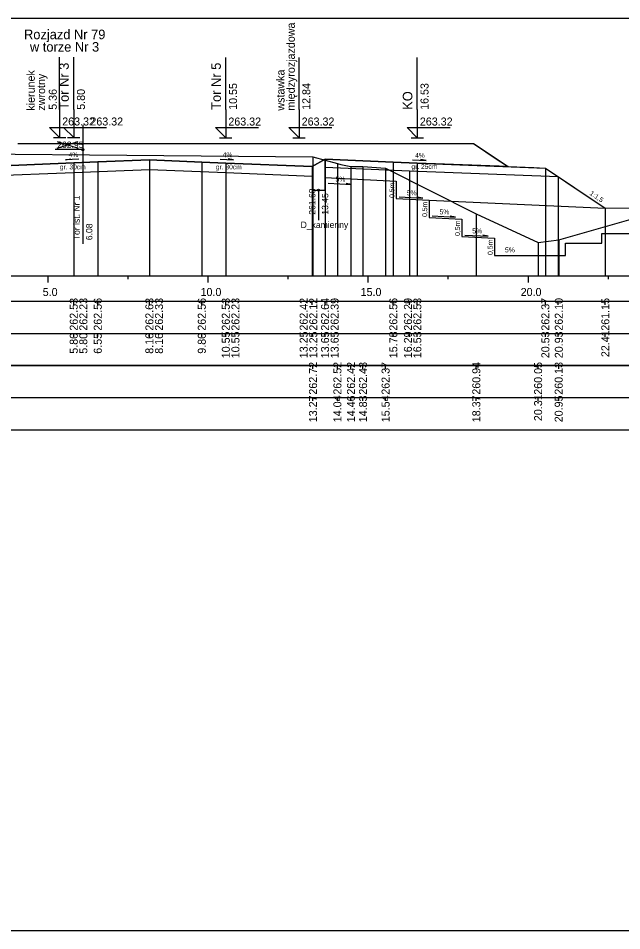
# Model space of a CAD drawing. Extents: x 6516023 to 6560129, y 5513077 to 5529206.
# Drawn here: x 6519514.28 to 6519533.13, y 5514484.66 to 5514513.16 of the extents above; entities that cross this region are included whole.
import ezdxf

# ---------------------------------------------------------------- set-up
doc = ezdxf.new("R2010")
doc.units = 0
for name, color, linetype in [('IR_default', 7, 'Continuous'), ('TOR_PRZEK_P-komponent', 7, 'Continuous'), ('TOR_PRZEK_P-odwodnienie', 7, 'Continuous'), ('TOR_PRZEK_P-opisy', 7, 'Continuous'), ('TOR_PRZEK_P-schodkowanie+wymiana', 7, 'Continuous'), ('TOR_PRZEK_P-tabelka istniejace', 7, 'Continuous'), ('TOR_PRZEK_P-tabelka projektowane', 7, 'Continuous'), ('TOR_PRZEK_P-teren istniejacy', 7, 'Continuous'), ('TOR_PRZEK_P-tory istniejace', 7, 'Continuous'), ('TOR_PRZEK_P-tory projektowane', 7, 'Continuous'), ('TOR_PRZEK_P-uklad odniesienia', 7, 'Continuous'), ('TOR_PRZEK_P-warstwa ochronna I', 7, 'Continuous'), ('TOR_PRZEK_P-warstwa ochronna II', 7, 'Continuous'), ('TOR_PS_T-skarpy projektowane', 7, 'Continuous'), ('TOR_RAMKI-ramka+tabelka 1', 7, 'Continuous')]:
    doc.layers.add(name, color=color, linetype=linetype)

msp = doc.modelspace()

# ---------------------------------------------------------------- linework, layer by layer
at = {"layer": 'IR_default'}
msp.add_lwpolyline([(6519514.263, 5514509.247), (6519516.677, 5514509.247), (6519517.763, 5514509.247), (6519518.151, 5514509.246), (6519519.013, 5514509.245), (6519521.427, 5514509.245), (6519522.513, 5514509.245), (6519524.122, 5514509.245), (6519524.995, 5514509.245), (6519528.495, 5514509.245), (6519529.243, 5514508.746), (6519529.58, 5514508.522), (6519530.384, 5514508.49), (6519530.745, 5514508.475), (6519531.185, 5514508.182), (6519531.384, 5514508.05), (6519532.618, 5514507.226), (6519535.203, 5514507.235)], dxfattribs=at)
at = {"layer": 'TOR_PRZEK_P-komponent'}
msp.add_lwpolyline([(6519514.263, 5514509.247), (6519517.763, 5514509.247), (6519519.013, 5514509.245), (6519522.513, 5514509.245), (6519524.995, 5514509.245), (6519528.495, 5514509.245), (6519529.58, 5514508.522), (6519529.58, 5514508.522), (6519526.745, 5514508.635), (6519525.995, 5514508.665), (6519523.863, 5514508.75), (6519523.463, 5514508.527), (6519520.763, 5514508.635), (6519520.013, 5514508.665), (6519518.376, 5514508.733), (6519516.763, 5514508.667), (6519516.013, 5514508.637), (6519513.313, 5514508.529)], dxfattribs=at)
at = {"layer": 'TOR_PRZEK_P-odwodnienie'}
msp.add_line((6519523.663, 5514507.786), (6519523.663, 5514506.848), dxfattribs=at)
msp.add_lwpolyline([(6519523.463, 5514508.527), (6519523.463, 5514507.786), (6519523.863, 5514507.786), (6519523.863, 5514508.75)], dxfattribs=at)
msp.add_circle((6519523.663, 5514507.786), 0.03, dxfattribs=at)
at = {"layer": 'TOR_PRZEK_P-opisy'}
for points in [[(6519516.177, 5514508.753), (6519515.759, 5514508.733), (6519515.927, 5514508.762)], [(6519520.588, 5514508.751), (6519521.006, 5514508.732), (6519520.838, 5514508.761)], [(6519526.599, 5514508.734), (6519527.017, 5514508.714), (6519526.849, 5514508.743)]]:
    msp.add_lwpolyline(points, dxfattribs=at)
at = {"layer": 'TOR_PRZEK_P-schodkowanie+wymiana'}
for p, q in [((6519523.863, 5514508.5), (6519523.863, 5514508.184)), ((6519523.863, 5514508.184), (6519526.089, 5514508.073)), ((6519526.089, 5514508.073), (6519526.089, 5514507.53)), ((6519526.089, 5514507.53), (6519527.112, 5514507.479)), ((6519527.112, 5514507.479), (6519532.618, 5514507.226)), ((6519527.112, 5514507.479), (6519527.112, 5514506.936)), ((6519527.112, 5514506.936), (6519528.135, 5514506.885)), ((6519528.135, 5514506.885), (6519528.135, 5514506.342)), ((6519528.135, 5514506.342), (6519529.158, 5514506.291)), ((6519529.158, 5514506.291), (6519529.158, 5514505.748))]:
    msp.add_line(p, q, dxfattribs=at)
msp.add_lwpolyline([(6519529.158, 5514505.748), (6519531.369, 5514505.745), (6519531.369, 5514506.13), (6519532.512, 5514506.13), (6519532.512, 5514506.434), (6519533.978, 5514506.434), (6519533.978, 5514506.823), (6519535.106, 5514506.826), (6519535.106, 5514507.235)], dxfattribs=at)
at = {"layer": 'TOR_PRZEK_P-tabelka istniejace'}
for p, q in [((6519523.486, 5514502.206), (6519523.486, 5514502.306)), ((6519524.249, 5514502.206), (6519524.249, 5514502.306)), ((6519524.673, 5514502.206), (6519524.673, 5514502.306)), ((6519525.048, 5514502.206), (6519525.048, 5514502.306)), ((6519525.754, 5514502.206), (6519525.754, 5514502.306)), ((6519528.588, 5514502.206), (6519528.588, 5514502.306)), ((6519530.518, 5514502.206), (6519530.518, 5514502.306)), ((6519531.161, 5514502.206), (6519531.161, 5514502.306)), ((6519459.163, 5514501.306), (6519552.963, 5514501.306)), ((6519523.486, 5514501.206), (6519523.486, 5514501.306)), ((6519524.249, 5514501.206), (6519524.249, 5514501.306)), ((6519524.673, 5514501.206), (6519524.673, 5514501.306)), ((6519525.048, 5514501.206), (6519525.048, 5514501.306)), ((6519525.754, 5514501.206), (6519525.754, 5514501.306)), ((6519528.588, 5514501.206), (6519528.588, 5514501.306)), ((6519530.518, 5514501.206), (6519530.518, 5514501.306)), ((6519531.161, 5514501.206), (6519531.161, 5514501.306))]:
    msp.add_line(p, q, dxfattribs=at)
for points in [[(6519523.486, 5514508.824), (6519523.486, 5514505.306), (6519523.486, 5514505.176), (6519523.486, 5514505.106)], [(6519524.249, 5514508.623), (6519524.249, 5514505.306), (6519524.249, 5514505.176), (6519524.249, 5514505.106)], [(6519524.673, 5514508.523), (6519524.673, 5514505.306), (6519524.673, 5514505.176), (6519524.673, 5514505.106)], [(6519525.048, 5514508.531), (6519525.048, 5514505.306), (6519525.048, 5514505.176), (6519525.048, 5514505.106)], [(6519525.754, 5514508.476), (6519525.754, 5514505.306), (6519525.754, 5514505.176), (6519525.754, 5514505.106)], [(6519528.588, 5514507.047), (6519528.588, 5514505.306), (6519528.588, 5514505.176), (6519528.588, 5514505.106)], [(6519530.518, 5514506.153), (6519530.518, 5514505.306), (6519530.518, 5514505.176), (6519530.518, 5514505.106)], [(6519531.161, 5514506.237), (6519531.161, 5514505.306), (6519531.161, 5514505.176), (6519531.161, 5514505.106)]]:
    msp.add_lwpolyline(points, dxfattribs=at)
msp.add_lwpolyline([(6519459.163, 5514502.306), (6519459.163, 5514500.306), (6519552.963, 5514500.306), (6519552.963, 5514502.306)], close=True, dxfattribs=at)
at = {"layer": 'TOR_PRZEK_P-tabelka projektowane'}
for p, q in [((6519516.013, 5514504.206), (6519516.013, 5514504.306)), ((6519516.013, 5514504.206), (6519516.013, 5514504.306)), ((6519516.763, 5514504.206), (6519516.763, 5514504.306)), ((6519518.376, 5514504.206), (6519518.376, 5514504.306)), ((6519518.376, 5514504.206), (6519518.376, 5514504.306)), ((6519520.013, 5514504.206), (6519520.013, 5514504.306)), ((6519520.763, 5514504.206), (6519520.763, 5514504.306)), ((6519520.763, 5514504.206), (6519520.763, 5514504.306)), ((6519523.463, 5514504.206), (6519523.463, 5514504.306)), ((6519523.463, 5514504.206), (6519523.463, 5514504.306)), ((6519523.863, 5514504.206), (6519523.863, 5514504.306)), ((6519523.863, 5514504.206), (6519523.863, 5514504.306)), ((6519525.995, 5514504.206), (6519525.995, 5514504.306)), ((6519526.506, 5514504.206), (6519526.506, 5514504.306)), ((6519526.745, 5514504.206), (6519526.745, 5514504.306)), ((6519530.745, 5514504.206), (6519530.745, 5514504.306)), ((6519531.144, 5514504.206), (6519531.144, 5514504.306)), ((6519532.618, 5514504.206), (6519532.618, 5514504.306)), ((6519459.163, 5514503.306), (6519552.963, 5514503.306)), ((6519516.013, 5514503.206), (6519516.013, 5514503.306)), ((6519516.013, 5514503.206), (6519516.013, 5514503.306)), ((6519516.763, 5514503.206), (6519516.763, 5514503.306)), ((6519518.376, 5514503.206), (6519518.376, 5514503.306)), ((6519518.376, 5514503.206), (6519518.376, 5514503.306)), ((6519520.013, 5514503.206), (6519520.013, 5514503.306)), ((6519520.763, 5514503.206), (6519520.763, 5514503.306)), ((6519520.763, 5514503.206), (6519520.763, 5514503.306)), ((6519523.463, 5514503.206), (6519523.463, 5514503.306)), ((6519523.463, 5514503.206), (6519523.463, 5514503.306)), ((6519523.863, 5514503.206), (6519523.863, 5514503.306)), ((6519523.863, 5514503.206), (6519523.863, 5514503.306)), ((6519525.995, 5514503.206), (6519525.995, 5514503.306)), ((6519526.506, 5514503.206), (6519526.506, 5514503.306)), ((6519526.745, 5514503.206), (6519526.745, 5514503.306)), ((6519530.745, 5514503.206), (6519530.745, 5514503.306)), ((6519531.144, 5514503.206), (6519531.144, 5514503.306)), ((6519532.618, 5514503.206), (6519532.618, 5514503.306))]:
    msp.add_line(p, q, dxfattribs=at)
for points in [[(6519516.013, 5514508.637), (6519516.013, 5514505.306), (6519516.013, 5514505.176), (6519516.013, 5514505.106)], [(6519516.763, 5514508.667), (6519516.763, 5514505.306), (6519516.763, 5514505.176), (6519516.763, 5514505.106)], [(6519518.376, 5514508.733), (6519518.376, 5514505.306), (6519518.376, 5514505.176), (6519518.376, 5514505.106)], [(6519520.013, 5514508.665), (6519520.013, 5514505.306), (6519520.013, 5514505.176), (6519520.013, 5514505.106)], [(6519520.763, 5514508.635), (6519520.763, 5514505.306), (6519520.763, 5514505.176), (6519520.763, 5514505.106)], [(6519523.863, 5514508.75), (6519523.863, 5514505.306), (6519523.863, 5514505.176), (6519523.863, 5514505.106)], [(6519525.995, 5514508.665), (6519525.995, 5514505.306), (6519525.995, 5514505.176), (6519525.995, 5514505.106)], [(6519526.745, 5514508.635), (6519526.745, 5514505.306), (6519526.745, 5514505.176), (6519526.745, 5514505.106)], [(6519516.013, 5514508.339), (6519516.013, 5514505.306), (6519516.013, 5514505.176), (6519516.013, 5514505.106)], [(6519518.376, 5514508.433), (6519518.376, 5514505.306), (6519518.376, 5514505.176), (6519518.376, 5514505.106)], [(6519520.763, 5514508.335), (6519520.763, 5514505.306), (6519520.763, 5514505.176), (6519520.763, 5514505.106)], [(6519523.463, 5514508.527), (6519523.463, 5514505.306), (6519523.463, 5514505.176), (6519523.463, 5514505.106)], [(6519523.863, 5514508.5), (6519523.863, 5514505.306), (6519523.863, 5514505.176), (6519523.863, 5514505.106)], [(6519526.506, 5514508.395), (6519526.506, 5514505.306), (6519526.506, 5514505.176), (6519526.506, 5514505.106)], [(6519530.745, 5514508.475), (6519530.745, 5514505.306), (6519530.745, 5514505.176), (6519530.745, 5514505.106)], [(6519523.463, 5514508.227), (6519523.463, 5514505.306), (6519523.463, 5514505.176), (6519523.463, 5514505.106)], [(6519531.144, 5514508.209), (6519531.144, 5514505.306), (6519531.144, 5514505.176), (6519531.144, 5514505.106)], [(6519532.618, 5514507.226), (6519532.618, 5514505.106)]]:
    msp.add_lwpolyline(points, dxfattribs=at)
msp.add_lwpolyline([(6519459.163, 5514504.306), (6519459.163, 5514502.306), (6519552.963, 5514502.306), (6519552.963, 5514504.306)], close=True, dxfattribs=at)
at = {"layer": 'TOR_PRZEK_P-teren istniejacy'}
msp.add_lwpolyline([(6519494.059, 5514507.026), (6519496.412, 5514507.011), (6519501.666, 5514507.829), (6519502.988, 5514508.251), (6519503.456, 5514508.294), (6519503.584, 5514508.292), (6519503.694, 5514508.368), (6519504.859, 5514509.007), (6519507.193, 5514508.976), (6519523.486, 5514508.824), (6519524.249, 5514508.623), (6519524.361, 5514508.59), (6519524.673, 5514508.523), (6519525.048, 5514508.531), (6519525.754, 5514508.476), (6519528.588, 5514507.047), (6519530.518, 5514506.153), (6519531.161, 5514506.237), (6519535.106, 5514507.359)], dxfattribs=at)
at = {"layer": 'TOR_PRZEK_P-tory istniejace'}
for p, q in [((6519516.296, 5514509.83), (6519516.296, 5514506.11)), ((6519515.497, 5514509.102), (6519516.149, 5514509.305)), ((6519515.497, 5514509.305), (6519516.149, 5514509.102)), ((6519516.297, 5514509.055), (6519515.431, 5514509.055))]:
    msp.add_line(p, q, dxfattribs=at)
msp.add_circle((6519516.297, 5514509.055), 0.035, dxfattribs=at)
at = {"layer": 'TOR_PRZEK_P-tory projektowane'}
for p, q in [((6519515.573, 5514510.304), (6519515.573, 5514511.936)), ((6519516.013, 5514510.304), (6519516.013, 5514511.936)), ((6519520.763, 5514510.303), (6519520.763, 5514511.935)), ((6519523.053, 5514510.303), (6519523.053, 5514511.935)), ((6519526.745, 5514510.303), (6519526.745, 5514511.935)), ((6519515.573, 5514510.304), (6519515.573, 5514509.427)), ((6519516.013, 5514510.304), (6519516.013, 5514509.427)), ((6519520.763, 5514510.303), (6519520.763, 5514509.425)), ((6519523.053, 5514510.303), (6519523.053, 5514509.425)), ((6519526.745, 5514510.303), (6519526.745, 5514509.425)), ((6519515.573, 5514509.427), (6519515.254, 5514509.746)), ((6519515.254, 5514509.746), (6519516.598, 5514509.746)), ((6519516.013, 5514509.427), (6519515.694, 5514509.746)), ((6519515.694, 5514509.746), (6519517.038, 5514509.746)), ((6519520.763, 5514509.425), (6519520.444, 5514509.744)), ((6519520.444, 5514509.744), (6519521.788, 5514509.744)), ((6519523.053, 5514509.425), (6519522.734, 5514509.744)), ((6519522.734, 5514509.744), (6519524.078, 5514509.744)), ((6519526.745, 5514509.425), (6519526.426, 5514509.744)), ((6519526.426, 5514509.744), (6519527.77, 5514509.744)), ((6519515.381, 5514509.427), (6519515.765, 5514509.427)), ((6519515.821, 5514509.427), (6519516.205, 5514509.427)), ((6519520.571, 5514509.425), (6519520.955, 5514509.425)), ((6519522.861, 5514509.425), (6519523.245, 5514509.425)), ((6519526.553, 5514509.425), (6519526.937, 5514509.425))]:
    msp.add_line(p, q, dxfattribs=at)
at = {"layer": 'TOR_PRZEK_P-uklad odniesienia'}
for p, q in [((6519462.963, 5514505.106), (6519552.963, 5514505.106)), ((6519515.213, 5514504.906), (6519515.213, 5514505.106)), ((6519517.713, 5514505.006), (6519517.713, 5514505.106)), ((6519520.213, 5514504.906), (6519520.213, 5514505.106)), ((6519522.713, 5514505.006), (6519522.713, 5514505.106)), ((6519525.213, 5514504.906), (6519525.213, 5514505.106)), ((6519527.713, 5514505.006), (6519527.713, 5514505.106)), ((6519530.213, 5514504.906), (6519530.213, 5514505.106)), ((6519532.713, 5514505.006), (6519532.713, 5514505.106))]:
    msp.add_line(p, q, dxfattribs=at)
at = {"layer": 'TOR_PRZEK_P-warstwa ochronna I'}
for points in [[(6519513.313, 5514508.231), (6519516.013, 5514508.339), (6519518.376, 5514508.433), (6519520.763, 5514508.335), (6519523.463, 5514508.227)], [(6519523.863, 5514508.5), (6519526.506, 5514508.395), (6519531.144, 5514508.209)]]:
    msp.add_lwpolyline(points, dxfattribs=at)
at = {"layer": 'TOR_PRZEK_P-warstwa ochronna II'}
msp.add_lwpolyline([(6519495.911, 5514507.014), (6519497.063, 5514506.246), (6519497.463, 5514506.246), (6519501.713, 5514508.472), (6519505.713, 5514508.632), (6519506.463, 5514508.662), (6519508.02, 5514508.662), (6519509.463, 5514508.666), (6519510.213, 5514508.636), (6519512.913, 5514508.528), (6519513.313, 5514508.529), (6519516.013, 5514508.637), (6519516.763, 5514508.667), (6519518.376, 5514508.733), (6519520.013, 5514508.665), (6519520.763, 5514508.635), (6519523.463, 5514508.527), (6519523.863, 5514508.75), (6519525.995, 5514508.665), (6519526.745, 5514508.635), (6519530.745, 5514508.475), (6519532.618, 5514507.226), (6519535.203, 5514507.235)], dxfattribs=at)
at = {"layer": 'TOR_PS_T-skarpy projektowane'}
for points in [[(6519523.956, 5514508.002), (6519524.691, 5514507.962), (6519524.519, 5514507.993)], [(6519526.182, 5514507.575), (6519526.917, 5514507.535), (6519526.745, 5514507.566)], [(6519527.205, 5514506.98), (6519527.94, 5514506.941), (6519527.768, 5514506.971)], [(6519528.228, 5514506.386), (6519528.963, 5514506.347), (6519528.79, 5514506.377)]]:
    msp.add_lwpolyline(points, dxfattribs=at)
at = {"layer": 'TOR_RAMKI-ramka+tabelka 1'}
msp.add_lwpolyline([(6519359.513, 5514513.156), (6519607.013, 5514513.156), (6519607.013, 5514484.656), (6519359.513, 5514484.656)], close=True, dxfattribs=at)

# ---------------------------------------------------------------- texts
at = {"layer": 'TOR_PRZEK_P-odwodnienie'}
for s, rotation, p in [('261.68', 90, (6519523.563, 5514507.021)), ('13.45', 90, (6519523.963, 5514507.021)), ('D_kamienny', 360, (6519523.101, 5514506.605))]:
    msp.add_text(s, height=0.2, rotation=rotation, dxfattribs=at).set_placement(p)
at = {"layer": 'TOR_PRZEK_P-opisy'}
for s, rotation, p in [('4%', 0.1515, (6519515.854, 5514508.818)), ('4%', 359.8485, (6519520.667, 5514508.817)), ('4%', 359.8485, (6519526.678, 5514508.8)), ('1:1,5', 325.9299, (6519532.115, 5514507.652))]:
    msp.add_text(s, height=0.15, rotation=rotation, dxfattribs=at).set_placement(p)
at = {"layer": 'TOR_PRZEK_P-schodkowanie+wymiana'}
for p in [(6519526.031, 5514507.546), (6519527.054, 5514506.952), (6519528.077, 5514506.358), (6519529.099, 5514505.763)]:
    msp.add_text('0,5m', height=0.1545, rotation=90, dxfattribs=at).set_placement(p)
at = {"layer": 'TOR_PRZEK_P-tabelka istniejace'}
for s, p in [('262.72', (6519523.611, 5514501.4)), ('262.52', (6519524.374, 5514501.4)), ('262.42', (6519524.798, 5514501.4)), ('262.43', (6519525.173, 5514501.398)), ('262.37', (6519525.879, 5514501.398)), ('260.94', (6519528.713, 5514501.399)), ('260.05', (6519530.643, 5514501.397)), ('260.13', (6519531.286, 5514501.398)), ('13.27', (6519523.611, 5514500.538)), ('14.04', (6519524.374, 5514500.539)), ('14.46', (6519524.798, 5514500.538)), ('14.83', (6519525.173, 5514500.538)), ('15.54', (6519525.879, 5514500.539)), ('18.37', (6519528.713, 5514500.538)), ('20.31', (6519530.643, 5514500.573)), ('20.95', (6519531.286, 5514500.537))]:
    msp.add_text(s, height=0.25, rotation=90, dxfattribs=at).set_placement(p)
at = {"layer": 'TOR_PRZEK_P-tabelka projektowane'}
for s, p in [('262.53', (6519516.138, 5514503.398)), ('262.23', (6519516.438, 5514503.398)), ('262.56', (6519516.888, 5514503.398)), ('262.63', (6519518.501, 5514503.398)), ('262.33', (6519518.801, 5514503.398)), ('262.56', (6519520.138, 5514503.398)), ('262.53', (6519520.888, 5514503.398)), ('262.23', (6519521.188, 5514503.398)), ('262.42', (6519523.32, 5514503.4)), ('262.12', (6519523.62, 5514503.4)), ('262.64', (6519523.988, 5514503.399)), ('262.39', (6519524.288, 5514503.398)), ('262.56', (6519526.12, 5514503.398)), ('262.29', (6519526.577, 5514503.398)), ('262.53', (6519526.87, 5514503.398)), ('262.37', (6519530.87, 5514503.398)), ('262.10', (6519531.29, 5514503.398)), ('261.15', (6519532.743, 5514503.397)), ('5.80', (6519516.138, 5514502.678)), ('5.80', (6519516.438, 5514502.678)), ('6.55', (6519516.888, 5514502.677)), ('8.16', (6519518.501, 5514502.677)), ('8.16', (6519518.801, 5514502.677)), ('9.80', (6519520.138, 5514502.678)), ('10.55', (6519520.888, 5514502.537)), ('10.55', (6519521.188, 5514502.537)), ('13.25', (6519523.32, 5514502.537)), ('13.25', (6519523.62, 5514502.537)), ('13.65', (6519523.988, 5514502.537)), ('13.65', (6519524.288, 5514502.537)), ('15.78', (6519526.12, 5514502.538)), ('16.29', (6519526.577, 5514502.538)), ('16.53', (6519526.87, 5514502.538)), ('20.53', (6519530.87, 5514502.538)), ('20.93', (6519531.29, 5514502.538)), ('22.41', (6519532.743, 5514502.573))]:
    msp.add_text(s, height=0.25, rotation=90, dxfattribs=at).set_placement(p)
at = {"layer": 'TOR_PRZEK_P-tory istniejace'}
msp.add_text('262.95', height=0.2, dxfattribs=at).set_placement((6519515.497, 5514509.105))
for s, rotation, p in [('Tor ist. Nr 1', 90.0511, (6519516.203, 5514506.224)), ('6.08', 90, (6519516.597, 5514506.225))]:
    msp.add_text(s, height=0.2, rotation=rotation, dxfattribs=at).set_placement(p)
at = {"layer": 'TOR_PRZEK_P-tory projektowane'}
for s, height, rotation, p in [('międzyrozjazdowa', 0.25, 90, (6519522.919, 5514510.271)), ('Rozjazd Nr 79', 0.3, 360, (6519514.46, 5514512.501)), ('w torze Nr 3', 0.3, 360, (6519514.645, 5514512.113)), ('Tor Nr 3', 0.3, 90, (6519515.858, 5514510.298)), ('Tor Nr 5', 0.3, 90, (6519520.608, 5514510.297)), ('kierunek', 0.25, 90, (6519514.796, 5514510.271)), ('wstawka', 0.25, 90, (6519522.596, 5514510.271)), ('zwrotny', 0.25, 90, (6519515.119, 5514510.271)), ('5.36', 0.25, 90, (6519515.483, 5514510.297)), ('5.80', 0.25, 90, (6519516.363, 5514510.297)), ('10.55', 0.25, 90, (6519521.113, 5514510.295)), ('12.84', 0.25, 90, (6519523.403, 5514510.295)), ('16.53', 0.25, 90, (6519527.095, 5514510.295)), ('KO', 0.3, 90, (6519526.591, 5514510.297))]:
    msp.add_text(s, height=height, rotation=rotation, dxfattribs=at).set_placement(p)
for p in [(6519515.653, 5514509.807), (6519516.533, 5514509.807), (6519520.843, 5514509.805), (6519523.133, 5514509.805), (6519526.825, 5514509.805)]:
    msp.add_text('263.32', height=0.25, dxfattribs=at).set_placement(p)
at = {"layer": 'TOR_PRZEK_P-uklad odniesienia'}
for s, p in [('5.0', (6519515.044, 5514504.481)), ('10.0', (6519519.974, 5514504.481)), ('15.0', (6519524.974, 5514504.481)), ('20.0', (6519529.974, 5514504.481))]:
    msp.add_text(s, height=0.25, dxfattribs=at).set_placement(p)
at = {"layer": 'TOR_PRZEK_P-warstwa ochronna I'}
for s, p in [('gr. 30cm', (6519515.58, 5514508.437)), ('gr. 30cm', (6519520.453, 5514508.437)), ('gr. 25cm', (6519526.562, 5514508.451))]:
    msp.add_text(s, height=0.15, dxfattribs=at).set_placement(p)
at = {"layer": 'TOR_PS_T-skarpy projektowane'}
for p in [(6519524.188, 5514508.053), (6519526.414, 5514507.626), (6519527.437, 5514507.032), (6519528.46, 5514506.438), (6519529.483, 5514505.844)]:
    msp.add_text('5%', height=0.1545, dxfattribs=at).set_placement(p)

doc.saveas('drawing.dxf')
